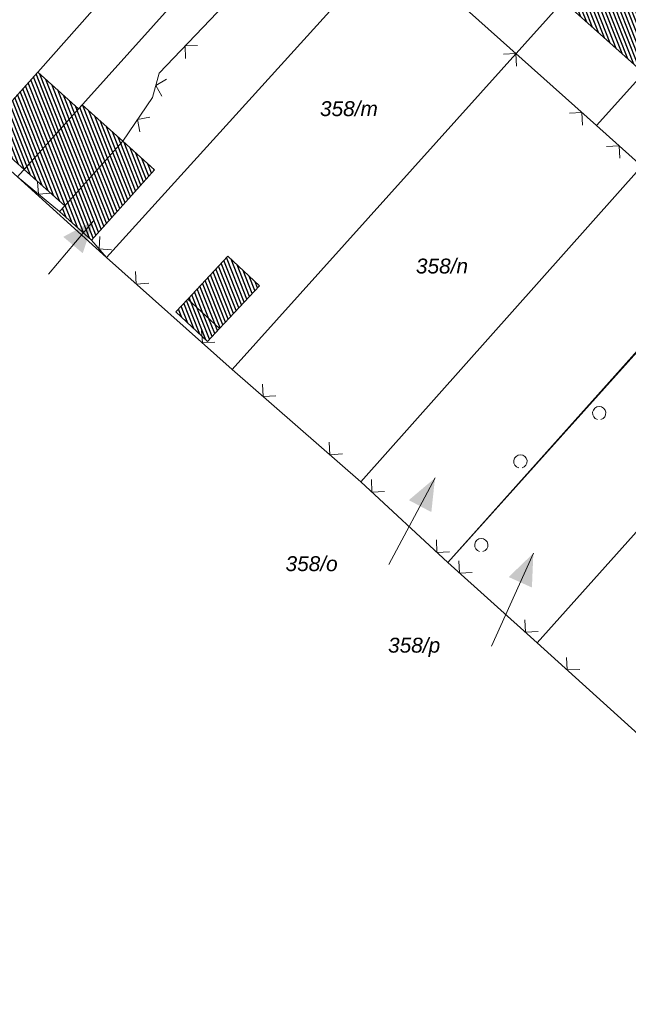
# Model space of a CAD drawing. Header units: metres. Extents: x 345144 to 348639, y 5629211 to 5635235.
# Tile 832 of 1056: x 347583 to 347617, y 5630504 to 5630560. Entities that reach past the tile are written whole.
import ezdxf
from ezdxf.enums import TextEntityAlignment as Align

# ---------------------------------------------------------------- set-up
doc = ezdxf.new("R2010")
doc.units = ezdxf.units.M
doc.header["$MEASUREMENT"] = 0
for name, color, linetype in [('081-083 Topographie', 7, 'Continuous'), ('AX Flurstück', 7, 'Continuous'), ('AX Gebäude', 7, 'Continuous'), ('Definitionslinie', 7, 'Continuous'), ('MG Präsentationsobjekt - Linie', 7, 'Continuous'), ('Präsentationsobjekt -Text (punktförmig)', 7, 'Continuous')]:
    doc.layers.add(name, color=color, linetype=linetype)
doc.styles.add('ARIALIT', font='ariali.ttf', dxfattribs={"height": 1})
pattern_1 = [(111.5294117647, (0, 0), (-0.186045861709, -0.07339575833), [])]

msp = doc.modelspace()

# ---------------------------------------------------------------- hatches: boundary and pattern name
at = {"layer": 'AX Gebäude', "true_color": 0x4f4f4f}
h = msp.add_hatch(dxfattribs=at)
h.set_pattern_fill('_USER', color=251, scale=0.2, angle=111.5294118, style=0, pattern_type=0)
h.set_pattern_definition(pattern_1)
h.paths.add_polyline_path([(347613.293, 5630561.152), (347618.662, 5630567.155), (347623.21, 5630563.086), (347617.838, 5630557.086)], flags=0)
h = msp.add_hatch(dxfattribs=at)
h.set_pattern_fill('_USER', color=251, scale=0.2, angle=111.5294118, style=0, pattern_type=0)
h.set_pattern_definition(pattern_1)
h.paths.add_polyline_path([(347582.847, 5630551.637), (347580.541, 5630553.707), (347583.621, 5630557.138), (347585.927, 5630555.068)], flags=0)
h = msp.add_hatch(dxfattribs=at)
h.set_pattern_fill('_USER', color=251, scale=0.2, angle=111.5294118, style=0, pattern_type=0)
h.set_pattern_definition(pattern_1)
h.paths.add_polyline_path([(347582.847, 5630551.637), (347585.927, 5630555.068), (347586.123, 5630555.287), (347588.418, 5630553.226), (347585.143, 5630549.577)], flags=0)
h = msp.add_hatch(dxfattribs=at)
h.set_pattern_fill('_USER', color=251, scale=0.2, angle=111.5294118, style=0, pattern_type=0)
h.set_pattern_definition(pattern_1)
h.paths.add_polyline_path([(347585.143, 5630549.577), (347588.418, 5630553.226), (347590.215, 5630551.614), (347586.647, 5630547.638), (347584.85, 5630549.25)], flags=0)
h = msp.add_hatch(dxfattribs=at)
h.set_pattern_fill('_USER', color=251, scale=0.2, angle=111.5294118, style=0, pattern_type=0)
h.set_pattern_definition(pattern_1)
h.paths.add_polyline_path([(347592.091, 5630544.311), (347594.353, 5630546.73), (347596.139, 5630545.06), (347593.878, 5630542.641)], flags=0)
h = msp.add_hatch(dxfattribs=at)
h.set_pattern_fill('_USER', color=251, scale=0.2, angle=111.5294118, style=0, pattern_type=0)
h.set_pattern_definition(pattern_1)
h.paths.add_polyline_path([(347592.091, 5630544.311), (347593.878, 5630542.641), (347593.201, 5630541.917), (347591.415, 5630543.587)], flags=0)
at = {"layer": 'MG Präsentationsobjekt - Linie', "true_color": 0x5e5e5e}
for points in [[(347586.159279, 5630546.896717), (347585.058317, 5630547.824879), (347586.769, 5630548.737)], [(347605.843853, 5630532.268547), (347604.571995, 5630532.943808), (347606.052, 5630534.196)], [(347611.523019, 5630528.006075), (347610.209824, 5630528.596938), (347611.605, 5630529.943)]]:
    msp.add_hatch(color=251, dxfattribs=at).paths.add_polyline_path(points, flags=0)

# ---------------------------------------------------------------- linework, layer by layer
at = {"layer": '081-083 Topographie', "color": 7, "linetype": 'Continuous', "lineweight": 5, "flags": 128}
for points in [[(347590.856, 5630575.971), (347593.392, 5630573.626), (347593.392, 5630573.626), (347597.415, 5630569.796), (347597.415, 5630569.796), (347591.847, 5630563.55), (347591.847, 5630563.55), (347587.44, 5630561.471), (347587.44, 5630561.471), (347583.622, 5630557.138)], [(347558.175, 5630573.035), (347563.224, 5630568.507), (347563.224, 5630568.507), (347569.33, 5630563.028), (347569.33, 5630563.028), (347570.301, 5630562.156), (347570.301, 5630562.156), (347577.416, 5630555.752), (347577.416, 5630555.752), (347582.476, 5630551.224), (347582.476, 5630551.224), (347584.85, 5630549.249)], [(347588.418, 5630553.226), (347590.091, 5630555.699), (347590.091, 5630555.699), (347590.466, 5630557.078), (347590.466, 5630557.078), (347600.311, 5630567.394), (347600.311, 5630567.394), (347603.576, 5630564.427), (347603.576, 5630564.427), (347606.079, 5630562.254), (347606.079, 5630562.254), (347615.165, 5630554.12), (347615.165, 5630554.12), (347617.723, 5630551.824), (347617.723, 5630551.824), (347619.972, 5630549.811)], [(347586.647, 5630547.637), (347587.504, 5630546.657), (347587.504, 5630546.657), (347594.592, 5630540.335), (347594.592, 5630540.335), (347601.868, 5630533.976), (347601.868, 5630533.976), (347606.776, 5630529.414), (347606.776, 5630529.414), (347611.826, 5630524.876), (347611.826, 5630524.876), (347618.92, 5630518.454), (347618.92, 5630518.454), (347626.018, 5630512.131), (347626.018, 5630512.131), (347627.91, 5630510.425)], [(347606.776, 5630529.414), (347622.751, 5630547.302)]]:
    msp.add_lwpolyline(points, dxfattribs=at)
at = {"layer": 'AX Flurstück', "color": 8, "linetype": 'Continuous', "lineweight": 13, "true_color": 0x808080, "flags": 128}
for points in [[(347603.391, 5630465.886), (347564.004, 5630505.285), (347531.494, 5630536.451), (347499.615, 5630570.009), (347528.959, 5630599.719), (347533.324, 5630595.349), (347537.912, 5630591.29), (347545.972, 5630583.998), (347554.178, 5630576.63), (347558.175, 5630573.036), (347563.224, 5630568.508), (347570.301, 5630562.156), (347577.416, 5630555.753), (347582.476, 5630551.225), (347587.504, 5630546.658), (347594.592, 5630540.336), (347601.868, 5630533.976), (347606.776, 5630529.414), (347611.826, 5630524.876), (347618.92, 5630518.454), (347626.018, 5630512.131), (347631.067, 5630507.593), (347636.116, 5630503.065)], [(347609.191, 5630580.98), (347582.476, 5630551.225), (347577.416, 5630555.753), (347593.392, 5630573.626), (347590.856, 5630575.971), (347601.545, 5630587.846), (347609.191, 5630580.98)], [(347616.77, 5630574.178), (347606.079, 5630562.254), (347603.576, 5630564.427), (347587.504, 5630546.658), (347582.476, 5630551.225), (347609.191, 5630580.98), (347616.77, 5630574.178)], [(347603.576, 5630564.427), (347606.079, 5630562.254), (347616.77, 5630574.178), (347621.308, 5630570.101), (347594.592, 5630540.336), (347587.504, 5630546.658), (347603.576, 5630564.427)], [(347594.592, 5630540.336), (347621.308, 5630570.101), (347625.855, 5630566.024), (347615.165, 5630554.12), (347617.723, 5630551.824), (347601.868, 5630533.976), (347594.592, 5630540.336)], [(347601.868, 5630533.976), (347617.723, 5630551.824), (347615.165, 5630554.12), (347625.855, 5630566.024), (347633.492, 5630559.169), (347606.776, 5630529.414), (347601.868, 5630533.976)], [(347606.776, 5630529.414), (347633.492, 5630559.169), (347641.061, 5630552.377), (347630.371, 5630540.473), (347627.813, 5630542.769), (347611.826, 5630524.876), (347606.776, 5630529.414)], [(347627.813, 5630542.769), (347630.371, 5630540.473), (347641.061, 5630552.377), (347645.599, 5630548.301), (347618.92, 5630518.454), (347611.826, 5630524.876), (347627.813, 5630542.769)]]:
    msp.add_lwpolyline(points, dxfattribs=at)
at = {"layer": 'AX Gebäude', "color": 7, "linetype": 'Continuous', "lineweight": 5, "flags": 128}
for points in [[(347613.293, 5630561.152), (347618.662, 5630567.155), (347623.21, 5630563.086), (347617.838, 5630557.086), (347613.293, 5630561.152)], [(347582.847, 5630551.637), (347580.541, 5630553.707), (347583.621, 5630557.138), (347585.927, 5630555.068), (347582.847, 5630551.637)], [(347582.847, 5630551.637), (347585.927, 5630555.068), (347586.123, 5630555.287), (347588.418, 5630553.226), (347585.143, 5630549.577), (347582.847, 5630551.637)], [(347585.143, 5630549.577), (347588.418, 5630553.226), (347590.215, 5630551.614), (347586.647, 5630547.638), (347584.85, 5630549.25), (347585.143, 5630549.577)], [(347592.091, 5630544.311), (347594.353, 5630546.73), (347596.139, 5630545.06), (347593.878, 5630542.641), (347592.091, 5630544.311)], [(347592.091, 5630544.311), (347593.878, 5630542.641), (347593.201, 5630541.917), (347591.415, 5630543.587), (347592.091, 5630544.311)]]:
    msp.add_lwpolyline(points, dxfattribs=at)
at = {"layer": 'Definitionslinie', "color": 7, "linetype": 'Continuous', "lineweight": 5, "flags": 128}
for points in [[(347590.466, 5630557.078), (347600.311, 5630567.394)], [(347606.079, 5630562.254), (347615.165, 5630554.12)], [(347583.622, 5630557.138), (347587.44, 5630561.471)], [(347592.643, 5630558.635), (347591.937, 5630558.619), (347591.953, 5630557.912)], [(347592.643, 5630558.635), (347591.937, 5630558.619), (347591.953, 5630557.912)], [(347610.661, 5630557.481), (347610.622, 5630558.187), (347609.916, 5630558.148)], [(347610.661, 5630557.481), (347610.622, 5630558.187), (347609.916, 5630558.148)], [(347590.091, 5630555.699), (347590.466, 5630557.078)], [(347590.892, 5630556.74), (347590.279, 5630556.389), (347590.63, 5630555.775)], [(347590.892, 5630556.74), (347590.279, 5630556.389), (347590.63, 5630555.775)], [(347588.418, 5630553.226), (347590.091, 5630555.699)], [(347589.949, 5630554.596), (347589.255, 5630554.463), (347589.388, 5630553.768)], [(347589.949, 5630554.596), (347589.255, 5630554.463), (347589.388, 5630553.768)], [(347614.386, 5630554.146), (347614.347, 5630554.852), (347613.641, 5630554.813)], [(347614.386, 5630554.146), (347614.347, 5630554.852), (347613.641, 5630554.813)], [(347615.165, 5630554.12), (347617.723, 5630551.824)], [(347616.482, 5630552.266), (347616.444, 5630552.972), (347615.738, 5630552.934)], [(347616.482, 5630552.266), (347616.444, 5630552.972), (347615.738, 5630552.934)], [(347582.476, 5630551.224), (347584.85, 5630549.249)], [(347583.598, 5630550.941), (347583.663, 5630550.237), (347584.367, 5630550.301)], [(347583.598, 5630550.941), (347583.663, 5630550.237), (347584.367, 5630550.301)], [(347587.123, 5630547.853), (347587.076, 5630547.147), (347587.781, 5630547.1)], [(347587.123, 5630547.853), (347587.076, 5630547.147), (347587.781, 5630547.1)], [(347586.647, 5630547.637), (347587.504, 5630546.657)], [(347587.504, 5630546.657), (347594.592, 5630540.335)], [(347589.142, 5630545.866), (347589.182, 5630545.16), (347589.888, 5630545.2)], [(347589.142, 5630545.866), (347589.182, 5630545.16), (347589.888, 5630545.2)], [(347592.873, 5630542.538), (347592.914, 5630541.832), (347593.62, 5630541.872)], [(347592.873, 5630542.538), (347592.914, 5630541.832), (347593.62, 5630541.872)], [(347594.592, 5630540.335), (347601.868, 5630533.976)], [(347596.3, 5630539.506), (347596.348, 5630538.801), (347597.053, 5630538.848)], [(347596.3, 5630539.506), (347596.348, 5630538.801), (347597.053, 5630538.848)], [(347600.065, 5630536.216), (347600.112, 5630535.51), (347600.818, 5630535.558)], [(347600.065, 5630536.216), (347600.112, 5630535.51), (347600.818, 5630535.558)], [(347601.868, 5630533.976), (347606.776, 5630529.414)], [(347602.465, 5630534.104), (347602.491, 5630533.397), (347603.198, 5630533.423)], [(347602.465, 5630534.104), (347602.491, 5630533.397), (347603.198, 5630533.423)], [(347606.127, 5630530.7), (347606.153, 5630529.993), (347606.86, 5630530.019)], [(347606.127, 5630530.7), (347606.153, 5630529.993), (347606.86, 5630530.019)], [(347607.404, 5630529.522), (347607.441, 5630528.816), (347608.148, 5630528.854)], [(347607.404, 5630529.522), (347607.441, 5630528.816), (347608.148, 5630528.854)], [(347606.776, 5630529.414), (347611.826, 5630524.876)], [(347611.123, 5630526.18), (347611.161, 5630525.474), (347611.867, 5630525.512)], [(347611.123, 5630526.18), (347611.161, 5630525.474), (347611.867, 5630525.512)], [(347611.826, 5630524.876), (347618.92, 5630518.454)], [(347613.485, 5630524.049), (347613.52, 5630523.343), (347614.226, 5630523.378)], [(347613.485, 5630524.049), (347613.52, 5630523.343), (347614.226, 5630523.378)]]:
    msp.add_lwpolyline(points, dxfattribs=at)
at = {"layer": 'Definitionslinie', "color": 7, "linetype": 'Continuous', "lineweight": 5}
for centre in [(347615.323, 5630537.858), (347615.323, 5630537.858), (347610.874, 5630535.129), (347610.874, 5630535.129), (347608.662, 5630530.4), (347608.662, 5630530.4)]:
    msp.add_arc(centre, 0.374771, -74.9996467, -105.0003533, dxfattribs=at)
at = {"layer": 'MG Präsentationsobjekt - Linie', "color": 251, "linetype": 'Continuous', "lineweight": 13, "true_color": 0x5e5e5e, "flags": 128}
for points in [[(347586.769, 5630548.737), (347584.223, 5630545.717)], [(347606.052, 5630534.196), (347603.451, 5630529.297)], [(347611.605, 5630529.943), (347609.241, 5630524.689)]]:
    msp.add_lwpolyline(points, dxfattribs=at)

# ---------------------------------------------------------------- texts
at = {"layer": 'Präsentationsobjekt -Text (punktförmig)', "color": 8, "true_color": 0x808080, "style": 'ARIALIT'}
for s, p in [('358/m', (347601.188, 5630555.071)), ('358/n', (347606.443, 5630546.176)), ('358/o', (347599.081, 5630529.352)), ('358/p', (347604.871, 5630524.744))]:
    msp.add_text(s, height=0.8421, dxfattribs=at).set_placement(p, align=Align.MIDDLE_CENTER)

doc.saveas('drawing.dxf')
